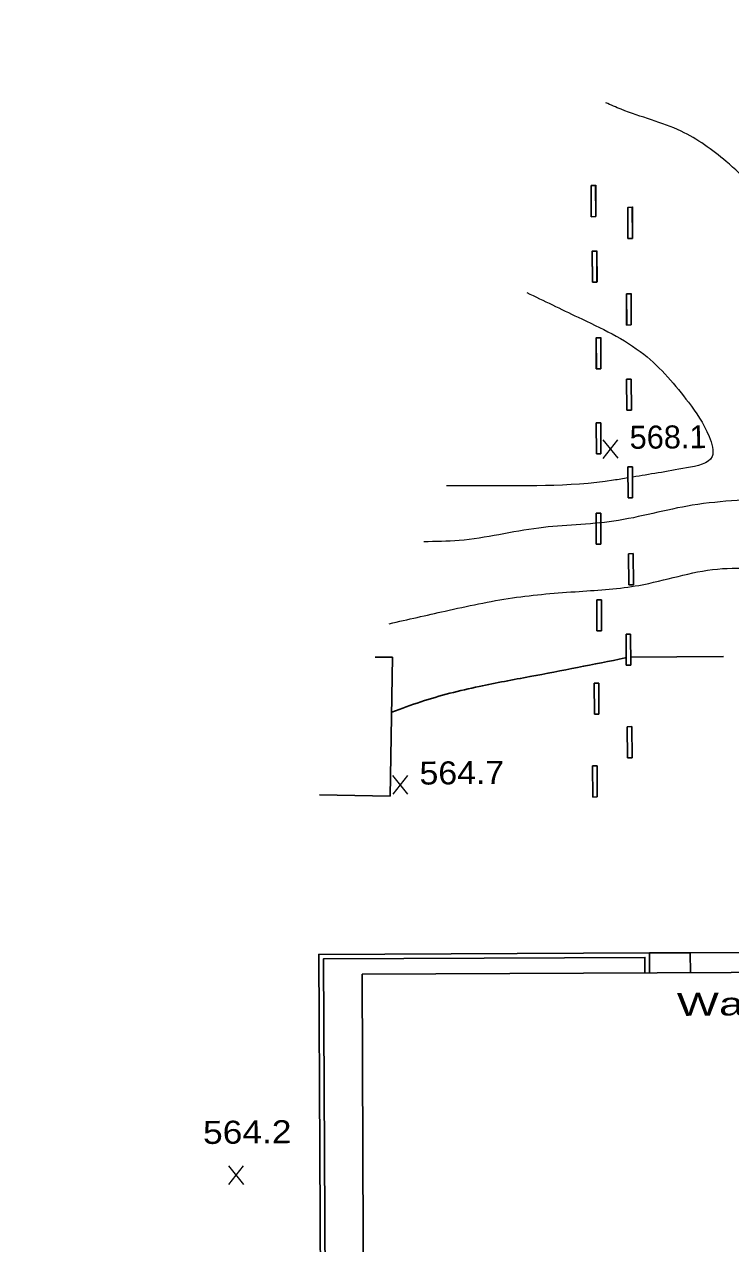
# Model space of a CAD drawing. Extents: x 2361708 to 2370558, y 6977955 to 6991887.
# Drawn here: x 2365109.4 to 2365256.8, y 6982252.6 to 6982507.2 of the extents above; entities that cross this region are included whole.
import ezdxf

# ---------------------------------------------------------------- set-up
doc = ezdxf.new("R2010")
doc.units = 0
doc.header["$LTSCALE"] = 1.9
for name, color, linetype, lineweight in [('11', 7, 'Continuous', 25), ('18', 7, 'Continuous', 25), ('2', 7, 'Continuous', 25), ('31', 7, 'Continuous', 13), ('35', 7, 'Continuous', 13)]:
    doc.layers.add(name, color=color, linetype=linetype, lineweight=lineweight)

msp = doc.modelspace()

# ---------------------------------------------------------------- linework, layer by layer
at = {"layer": '11'}
msp.add_line((2365170.995, 6982346.29), (2365185.778, 6982346.061), dxfattribs=at)
msp.add_lwpolyline([(2365185.778, 6982346.061), (2365186.222, 6982375.026), (2365182.632, 6982375.082)], dxfattribs=at)
msp.add_lwpolyline([(2365179.882, 6982308.843), (2365180.289, 6982216.752), (2365272.679, 6982217.162), (2365272.272, 6982309.252)], close=True, dxfattribs=at)
at = {"layer": '18'}
msp.add_lwpolyline([(2365248.472, 6982309.126), (2365248.373, 6982313.315), (2365274.183, 6982313.47)], dxfattribs=at)
at = {"layer": '2'}
for p, q in [((2365227.677, 6982473.506), (2365228.637, 6982473.515)), ((2365227.677, 6982473.506), (2365227.718, 6982467.026)), ((2365228.637, 6982473.515), (2365228.678, 6982467.035)), ((2365227.718, 6982467.026), (2365228.678, 6982467.035)), ((2365235.33, 6982468.978), (2365236.291, 6982468.988)), ((2365235.33, 6982468.978), (2365235.372, 6982462.498)), ((2365236.291, 6982468.988), (2365236.332, 6982462.507)), ((2365235.372, 6982462.498), (2365236.332, 6982462.507)), ((2365227.917, 6982459.837), (2365228.877, 6982459.846)), ((2365227.917, 6982459.837), (2365227.959, 6982453.357)), ((2365228.877, 6982459.846), (2365228.919, 6982453.367)), ((2365227.959, 6982453.357), (2365228.919, 6982453.367)), ((2365235.063, 6982450.885), (2365236.023, 6982450.894)), ((2365235.063, 6982450.885), (2365235.104, 6982444.405)), ((2365236.023, 6982450.894), (2365236.065, 6982444.414)), ((2365235.104, 6982444.405), (2365236.065, 6982444.414)), ((2365228.74, 6982441.734), (2365229.699, 6982441.743)), ((2365228.74, 6982441.734), (2365228.781, 6982435.254)), ((2365229.699, 6982441.743), (2365229.741, 6982435.263)), ((2365228.781, 6982435.254), (2365229.741, 6982435.263)), ((2365235.102, 6982433.094), (2365236.062, 6982433.103)), ((2365235.102, 6982433.094), (2365235.143, 6982426.615)), ((2365236.062, 6982433.103), (2365236.104, 6982426.623)), ((2365235.143, 6982426.615), (2365236.104, 6982426.623)), ((2365228.749, 6982423.964), (2365229.709, 6982423.973)), ((2365228.749, 6982423.964), (2365228.79, 6982417.483)), ((2365229.709, 6982423.973), (2365229.75, 6982417.493)), ((2365228.79, 6982417.483), (2365229.75, 6982417.493)), ((2365235.366, 6982414.806), (2365236.326, 6982414.815)), ((2365235.366, 6982414.806), (2365235.408, 6982408.326)), ((2365236.326, 6982414.815), (2365236.368, 6982408.335)), ((2365235.408, 6982408.326), (2365236.368, 6982408.335)), ((2365228.738, 6982405.132), (2365229.698, 6982405.142)), ((2365228.738, 6982405.132), (2365228.779, 6982398.652)), ((2365229.698, 6982405.142), (2365229.739, 6982398.662)), ((2365228.779, 6982398.652), (2365229.739, 6982398.662)), ((2365235.519, 6982396.656), (2365236.479, 6982396.666)), ((2365235.519, 6982396.656), (2365235.56, 6982390.177)), ((2365236.479, 6982396.666), (2365236.521, 6982390.186)), ((2365235.56, 6982390.177), (2365236.521, 6982390.186)), ((2365228.87, 6982387.033), (2365229.83, 6982387.042)), ((2365228.87, 6982387.033), (2365228.912, 6982380.553)), ((2365229.83, 6982387.042), (2365229.872, 6982380.562)), ((2365228.912, 6982380.553), (2365229.872, 6982380.562)), ((2365234.988, 6982379.871), (2365235.949, 6982379.88)), ((2365234.988, 6982379.871), (2365235.03, 6982373.391)), ((2365235.949, 6982379.88), (2365235.99, 6982373.4)), ((2365235.03, 6982373.391), (2365235.99, 6982373.4)), ((2365228.335, 6982369.637), (2365229.296, 6982369.646)), ((2365228.335, 6982369.637), (2365228.377, 6982363.157)), ((2365229.296, 6982369.646), (2365229.337, 6982363.166)), ((2365228.377, 6982363.157), (2365229.337, 6982363.166)), ((2365235.252, 6982360.532), (2365236.213, 6982360.541)), ((2365235.252, 6982360.532), (2365235.294, 6982354.052)), ((2365236.213, 6982360.541), (2365236.254, 6982354.062)), ((2365227.98, 6982352.333), (2365228.941, 6982352.342)), ((2365227.98, 6982352.333), (2365228.022, 6982345.853)), ((2365228.941, 6982352.342), (2365228.982, 6982345.862)), ((2365235.294, 6982354.052), (2365236.254, 6982354.062)), ((2365228.022, 6982345.853), (2365228.982, 6982345.862)), ((2365248.373, 6982313.315), (2365239.862, 6982313.334))]:
    msp.add_line(p, q, dxfattribs=at)
at = {"layer": '2', "lineweight": 13}
for p, q in [((2365227.697, 6982473.571), (2365228.656, 6982473.58)), ((2365227.697, 6982473.571), (2365227.737, 6982467.091)), ((2365228.656, 6982473.58), (2365228.697, 6982467.1)), ((2365235.349, 6982469.042), (2365236.309, 6982469.051)), ((2365235.349, 6982469.042), (2365235.39, 6982462.562)), ((2365236.309, 6982469.051), (2365236.349, 6982462.571)), ((2365227.737, 6982467.091), (2365228.697, 6982467.1)), ((2365235.39, 6982462.562), (2365236.349, 6982462.571)), ((2365227.934, 6982459.902), (2365228.894, 6982459.911)), ((2365227.934, 6982459.902), (2365227.974, 6982453.422)), ((2365228.894, 6982459.911), (2365228.934, 6982453.431)), ((2365227.974, 6982453.422), (2365228.934, 6982453.431)), ((2365235.078, 6982450.949), (2365236.038, 6982450.957)), ((2365235.078, 6982450.949), (2365235.118, 6982444.469)), ((2365236.038, 6982450.957), (2365236.078, 6982444.478)), ((2365235.118, 6982444.469), (2365236.078, 6982444.478)), ((2365228.753, 6982441.799), (2365229.713, 6982441.808)), ((2365228.753, 6982441.799), (2365228.793, 6982435.319)), ((2365229.713, 6982441.808), (2365229.753, 6982435.328)), ((2365228.793, 6982435.319), (2365229.753, 6982435.328))]:
    msp.add_line(p, q, dxfattribs=at)
at = {"layer": '2'}
for points in [[(2365178.988, 6982189.488), (2365171.509, 6982189.377), (2365170.842, 6982312.987), (2365239.862, 6982313.334), (2365239.881, 6982309.204)], [(2365178.969, 6982190.448), (2365172.459, 6982190.356), (2365171.811, 6982312.036), (2365238.911, 6982312.365), (2365238.922, 6982309.115)]]:
    msp.add_lwpolyline(points, dxfattribs=at)
at = {"layer": '31'}
for p, q in [((2365233.309, 6982416.586), (2365230.192, 6982420.437)), ((2365230.229, 6982416.557), (2365233.272, 6982420.466)), ((2365189.454, 6982346.476), (2365186.337, 6982350.326)), ((2365186.374, 6982346.446), (2365189.417, 6982350.356)), ((2365155.178, 6982264.976), (2365152.061, 6982268.826)), ((2365152.099, 6982264.946), (2365155.141, 6982268.855))]:
    msp.add_line(p, q, dxfattribs=at)
at = {"layer": '31', "lineweight": 25}
msp.add_line((2365255.344, 6982375.224), (2365235.875, 6982375.039), dxfattribs=at)
msp.add_spline([(2365234.826, 6982374.889), (2365214.932, 6982370.99), (2365204.351, 6982368.948), (2365192.151, 6982365.732), (2365186.111, 6982363.585)], degree=3, dxfattribs=at)
at = {"layer": '35'}
for points in [[(2365355.126, 6982464.808), (2365351.699, 6982474.916), (2365345.498, 6982480.337), (2365336.386, 6982483.601), (2365329.555, 6982486.846), (2365327.51, 6982491.587), (2365336.579, 6982495.913), (2365339.505, 6982500.511), (2365340.458, 6982510.771), (2365337.482, 6982519.723), (2365328.772, 6982522.89), (2365316.885, 6982524.587), (2365302.67, 6982524.022), (2365290.163, 6982522.533), (2365279.122, 6982523.648), (2365267.365, 6982528.506), (2365256.84, 6982538.386), (2365251.902, 6982541.379)], [(2365297.729, 6982445.231), (2365288.515, 6982454.114), (2365279.475, 6982463.528), (2365266.765, 6982469.698), (2365255.88, 6982478.544), (2365246.48, 6982484.875), (2365233.975, 6982489.446), (2365230.762, 6982490.826)], [(2365214.259, 6982451.207), (2365224.978, 6982446.038), (2365238.703, 6982438.289), (2365248.008, 6982428.287), (2365252.316, 6982421.138), (2365252.946, 6982416.944), (2365247.609, 6982414.563), (2365236.406, 6982412.666)], [(2365298.32, 6982414.686), (2365286.1, 6982412.529), (2365267.576, 6982408.712), (2365248.813, 6982406.773), (2365232.404, 6982403.447), (2365216.777, 6982402.018), (2365200.141, 6982399.41), (2365192.753, 6982399.16)], [(2365235.398, 6982412.496), (2365232.402, 6982411.988), (2365203.812, 6982410.845), (2365197.492, 6982410.815)], [(2365185.575, 6982382.04), (2365197.211, 6982384.671), (2365211.275, 6982387.436), (2365225.213, 6982388.788), (2365237.662, 6982390.047), (2365254.06, 6982393.453), (2365270.636, 6982393.941), (2365286.846, 6982398.245), (2365294.629, 6982399.089)], [(2365109.402, 6981545.775), (2365131.445, 6981549.695), (2365161.361, 6981558.69), (2365183.98, 6981565.236), (2365205.03, 6981568.516), (2365226.001, 6981575.846), (2365237.057, 6981582.612), (2365238.603, 6981584.107), (2365246.477, 6981596.342), (2365250.991, 6981609.596), (2365252.103, 6981624.127), (2365255.069, 6981626.605), (2365256.719, 6981621.351), (2365258.448, 6981613.117), (2365261.221, 6981603.383), (2365265.255, 6981596.641), (2365271.824, 6981589.383), (2365278.776, 6981581.829), (2365281.528, 6981581.695), (2365286.668, 6981587.994), (2365291.277, 6981595.538), (2365295.634, 6981606.37), (2365294.418, 6981619.56), (2365297.594, 6981630.56), (2365302.729, 6981642.64), (2365306.356, 6981653.435), (2365314.989, 6981660.607), (2365319.684, 6981668.452), (2365316.213, 6981678.01), (2365313.166, 6981687.181), (2365319.859, 6981697.416), (2365326.64, 6981699.43), (2365334.746, 6981700.878), (2365340.746, 6981706.185), (2365344.848, 6981713.384), (2365343.021, 6981718.297), (2365336.43, 6981721.484), (2365326.656, 6981722.951), (2365318.433, 6981723.173), (2365315.821, 6981723.418), (2365315.802, 6981726.479), (2365324.911, 6981732.925), (2365332.876, 6981735.501), (2365340.075, 6981734.64), (2365345.289, 6981734.229), (2365351.365, 6981734.717), (2365358.386, 6981733.654), (2365363.512, 6981730.903), (2365369.601, 6981729.971), (2365376.122, 6981731.963), (2365379.61, 6981730.146), (2365382.411, 6981727.882), (2365389.236, 6981725.317), (2365398.373, 6981725.724), (2365405.868, 6981729.456), (2365411.448, 6981735.799), (2365417.037, 6981742.263), (2365423.139, 6981751.501), (2365430.096, 6981763.358), (2365437.549, 6981776.74), (2365442.735, 6981787.749), (2365451.802, 6981805.876), (2365462.536, 6981827.68), (2365472.723, 6981851.068), (2365482.619, 6981872.653), (2365490.274, 6981889.937), (2365499.076, 6981911.882), (2365507.143, 6981931.109), (2365515.756, 6981950.863), (2365524.787, 6981972.82), (2365534.052, 6981995.429), (2365542.203, 6982016.418), (2365552.168, 6982042.193), (2365561.205, 6982063.57), (2365569.506, 6982083.49), (2365577.612, 6982102.849), (2365582.115, 6982114.062), (2365586.885, 6982124.658), (2365593.024, 6982140.547), (2365599.035, 6982155.155), (2365606.868, 6982174.82), (2365616.146, 6982197.14), (2365625.505, 6982219.35), (2365634.428, 6982240.106), (2365646.14, 6982267.319), (2365654.345, 6982287.778), (2365666.243, 6982315.483), (2365672.813, 6982330.146), (2365677.178, 6982340.138), (2365680.28, 6982347.317)], [(2365531.978, 6982264.862), (2365523.775, 6982260.904), (2365512.886, 6982256.52), (2365501.714, 6982253.573), (2365488.371, 6982250.546), (2365474.573, 6982250.355), (2365459.344, 6982252.19), (2365446, 6982250.473), (2365431.379, 6982249.474), (2365418.337, 6982249.63), (2365403.688, 6982249.51), (2365386.037, 6982247.392), (2365365.465, 6982245.346), (2365352.678, 6982243.944), (2365352.039, 6982243.878), (2365343.201, 6982247.715), (2365339.861, 6982253.013), (2365336.169, 6982243.797), (2365336.26, 6982235.198), (2365339.185, 6982225.255), (2365339.105, 6982215.834), (2365329.982, 6982204.526), (2365324.744, 6982194.876), (2365316.875, 6982187.361), (2365302.621, 6982180.355), (2365290.699, 6982177.341), (2365278.254, 6982176.703), (2365264.501, 6982175.952), (2365248.007, 6982173.075), (2365229.093, 6982173.404), (2365212.649, 6982171.688), (2365197.58, 6982170.414), (2365187.151, 6982169.205), (2365191.265, 6982166.694), (2365196.361, 6982165.043), (2365199.956, 6982163.597), (2365205.134, 6982157.486), (2365205.424, 6982153.288), (2365202.228, 6982148.588), (2365197.139, 6982145.359), (2365191.231, 6982143.003), (2365183.986, 6982141.414)]]:
    msp.add_spline(points, degree=3, dxfattribs=at)

# ---------------------------------------------------------------- texts
at = {"layer": '18', "width": 1.45}
msp.add_text('Wall', height=4.8, rotation=0.545, dxfattribs=at).set_placement((2365245.628, 6982300.138))
at = {"layer": '31'}
msp.add_text('568.1', height=4.8, rotation=0.545, dxfattribs=at).set_placement((2365235.75, 6982418.55))
for s, width, p in [('564.7', 1.1, (2365191.895, 6982348.439)), ('564.2', 1.15, (2365146.708, 6982273.405))]:
    msp.add_text(s, height=4.8, rotation=0.545, dxfattribs=dict(at, width=width)).set_placement(p)

doc.saveas('drawing.dxf')
